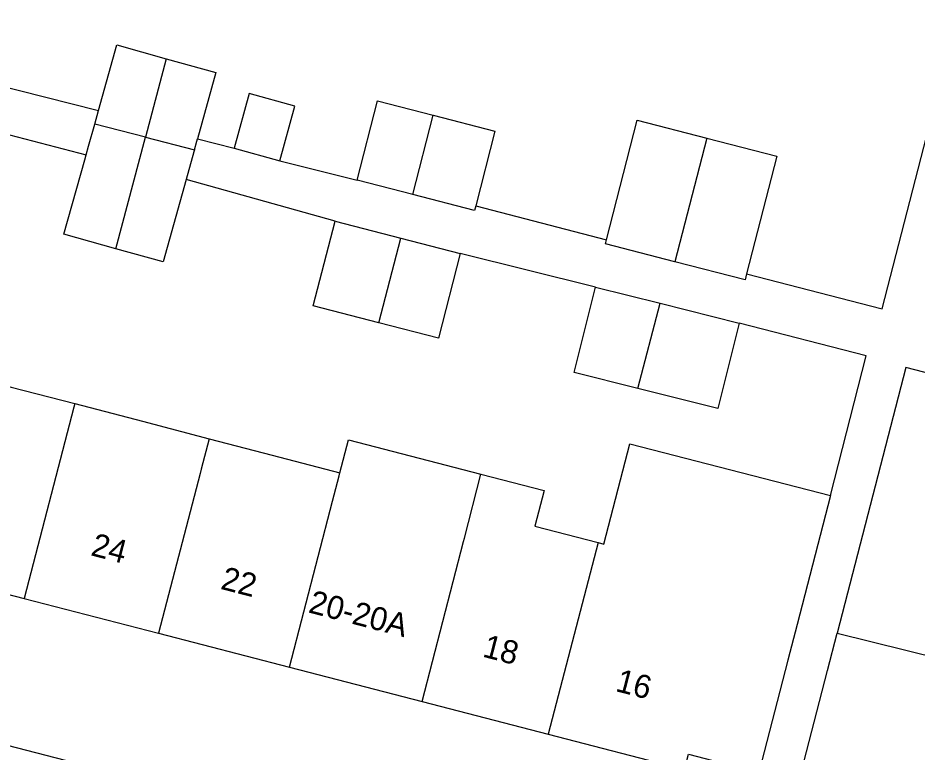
# Model space of a CAD drawing. Extents: x 163686 to 164493, y 382719 to 383870.
# Drawn here: x 164082.89 to 164121.66, y 383167.24 to 383198.89 of the extents above; entities that cross this region are included whole.
import ezdxf

# ---------------------------------------------------------------- set-up
doc = ezdxf.new("R2010")
doc.units = 0
for name, color, linetype in [('IMGEO_Pand', 7, 'Continuous'), ('IMGEO_Pand_nummerreeks', 7, 'Continuous'), ('IMGEO_Voetpad_open', 7, 'Continuous')]:
    doc.layers.add(name, color=color, linetype=linetype)

msp = doc.modelspace()

# ---------------------------------------------------------------- linework, layer by layer
at = {"layer": 'IMGEO_Pand'}
for points in [[(164086.359, 383194.903), (164087.15, 383197.734), (164089.285, 383197.138)], [(164089.285, 383197.138), (164088.388, 383193.753)], [(164089.285, 383197.138), (164091.425, 383196.541), (164090.624, 383193.676)], [(164094.185, 383192.736), (164094.831, 383195.093), (164092.864, 383195.633), (164092.213, 383193.276)], [(164097.516, 383191.9), (164098.399, 383195.32), (164100.796, 383194.701)], [(164086.197, 383194.321), (164086.359, 383194.903)], [(164099.913, 383191.281), (164100.796, 383194.701)], [(164100.796, 383194.701), (164103.457, 383194.014), (164102.626, 383190.795)], [(164085.826, 383192.994), (164085.931, 383193.37), (164086.197, 383194.321)], [(164088.388, 383193.753), (164086.197, 383194.321)], [(164108.262, 383189.323), (164109.594, 383194.483), (164112.595, 383193.709)], [(164087.113, 383188.942), (164088.388, 383193.753)], [(164088.388, 383193.753), (164090.494, 383193.208)], [(164090.494, 383193.208), (164090.598, 383193.582), (164090.624, 383193.676)], [(164112.595, 383193.709), (164111.218, 383188.377)], [(164112.595, 383193.709), (164115.62, 383192.928), (164114.311, 383187.86)], [(164087.113, 383188.942), (164084.87, 383189.568), (164085.764, 383192.773), (164085.826, 383192.994)], [(164090.494, 383193.208), (164090.471, 383193.126), (164090.136, 383191.924)], [(164092.213, 383193.276), (164094.185, 383192.736)], [(164090.136, 383191.924), (164089.145, 383188.375), (164087.113, 383188.942)], [(164099.913, 383191.281), (164097.516, 383191.9)], [(164102.626, 383190.795), (164102.574, 383190.593), (164099.913, 383191.281)], [(164098.453, 383185.754), (164095.622, 383186.485), (164096.563, 383190.13)], [(164096.563, 383190.13), (164099.398, 383189.397)], [(164098.453, 383185.754), (164099.398, 383189.397)], [(164099.398, 383189.397), (164101.962, 383188.735)], [(164111.218, 383188.377), (164108.218, 383189.151), (164108.262, 383189.323)], [(164101.962, 383188.735), (164101.021, 383185.091), (164098.453, 383185.754)], [(164114.311, 383187.86), (164114.243, 383187.596), (164111.218, 383188.377)], [(164109.624, 383182.912), (164106.871, 383183.6), (164107.793, 383187.287)], [(164107.793, 383187.287), (164110.579, 383186.59)], [(164109.624, 383182.912), (164110.579, 383186.59)], [(164110.579, 383186.59), (164113.989, 383185.738)], [(164113.989, 383185.738), (164113.068, 383182.051), (164109.624, 383182.912)], [(164079.857, 383183.387), (164079.929, 383183.666), (164082.597, 383182.976), (164085.343, 383182.266)], [(164085.343, 383182.266), (164085.302, 383182.112), (164083.161, 383173.86)], [(164085.343, 383182.266), (164088.254, 383181.513), (164091.127, 383180.741)], [(164091.127, 383180.741), (164090.789, 383179.439), (164090.741, 383179.254), (164088.953, 383172.362)], [(164091.127, 383180.741), (164093.853, 383180.036), (164096.774, 383179.281)], [(164096.774, 383179.281), (164097.141, 383180.698), (164102.852, 383179.225)], [(164107.902, 383176.274), (164108.158, 383176.208), (164109.278, 383180.536), (164117.926, 383178.299)], [(164094.6, 383170.901), (164096.455, 383178.052), (164096.741, 383179.154), (164096.774, 383179.281)], [(164100.313, 383169.423), (164102.101, 383176.315), (164102.138, 383176.459), (164102.852, 383179.225)], [(164102.852, 383179.225), (164105.578, 383178.522), (164105.178, 383176.978), (164107.902, 383176.274)], [(164117.926, 383178.299), (164116.485, 383172.74), (164116.088, 383171.205), (164114.834, 383166.364)], [(164107.902, 383176.274), (164105.759, 383168.014)], [(164077.754, 383175.259), (164083.161, 383173.86)], [(164083.161, 383173.86), (164088.953, 383172.362)], [(164088.953, 383172.362), (164094.6, 383170.901)], [(164116.548, 383165.912), (164117.802, 383170.753), (164118.218, 383172.36)], [(164118.218, 383172.36), (164124.19, 383170.881), (164124.521, 383172.163), (164127.447, 383171.406)], [(164094.6, 383170.901), (164100.313, 383169.423)], [(164100.313, 383169.423), (164105.759, 383168.014)], [(164105.759, 383168.014), (164111.633, 383166.494), (164111.802, 383167.149), (164114.834, 383166.364)]]:
    msp.add_lwpolyline(points, dxfattribs=at)
at = {"layer": 'IMGEO_Voetpad_open'}
for points in [[(164114.311, 383187.86), (164120.15, 383186.353), (164124.471, 383203.091)], [(164079.473, 383196.643), (164086.359, 383194.903)], [(164082.52, 383193.849), (164085.826, 383192.994)], [(164090.624, 383193.676), (164092.213, 383193.276)], [(164094.185, 383192.736), (164097.516, 383191.9)], [(164096.563, 383190.13), (164090.136, 383191.924)], [(164102.626, 383190.795), (164108.262, 383189.323)], [(164107.793, 383187.287), (164101.962, 383188.735)], [(164117.926, 383178.299), (164119.466, 383184.329), (164113.989, 383185.738)], [(164127.113, 383182.288), (164121.18, 383183.82), (164118.218, 383172.36)], [(164113.082, 383159.592), (164113.066, 383159.596), (164109.777, 383160.447), (164069.591, 383170.85)]]:
    msp.add_lwpolyline(points, dxfattribs=at)

# ---------------------------------------------------------------- texts
at = {"layer": 'IMGEO_Pand_nummerreeks'}
for s, rotation, p in [('24', 345.4927, (164085.987, 383175.732)), ('22', 345.4927, (164091.585, 383174.284)), ('20-20A', 345.4812, (164095.371, 383173.269)), ('18', 345.4952, (164102.881, 383171.362)), ('16', 345.4927, (164108.616, 383169.877))]:
    msp.add_text(s, height=1, rotation=rotation, dxfattribs=at).set_placement(p)

doc.saveas('drawing.dxf')
